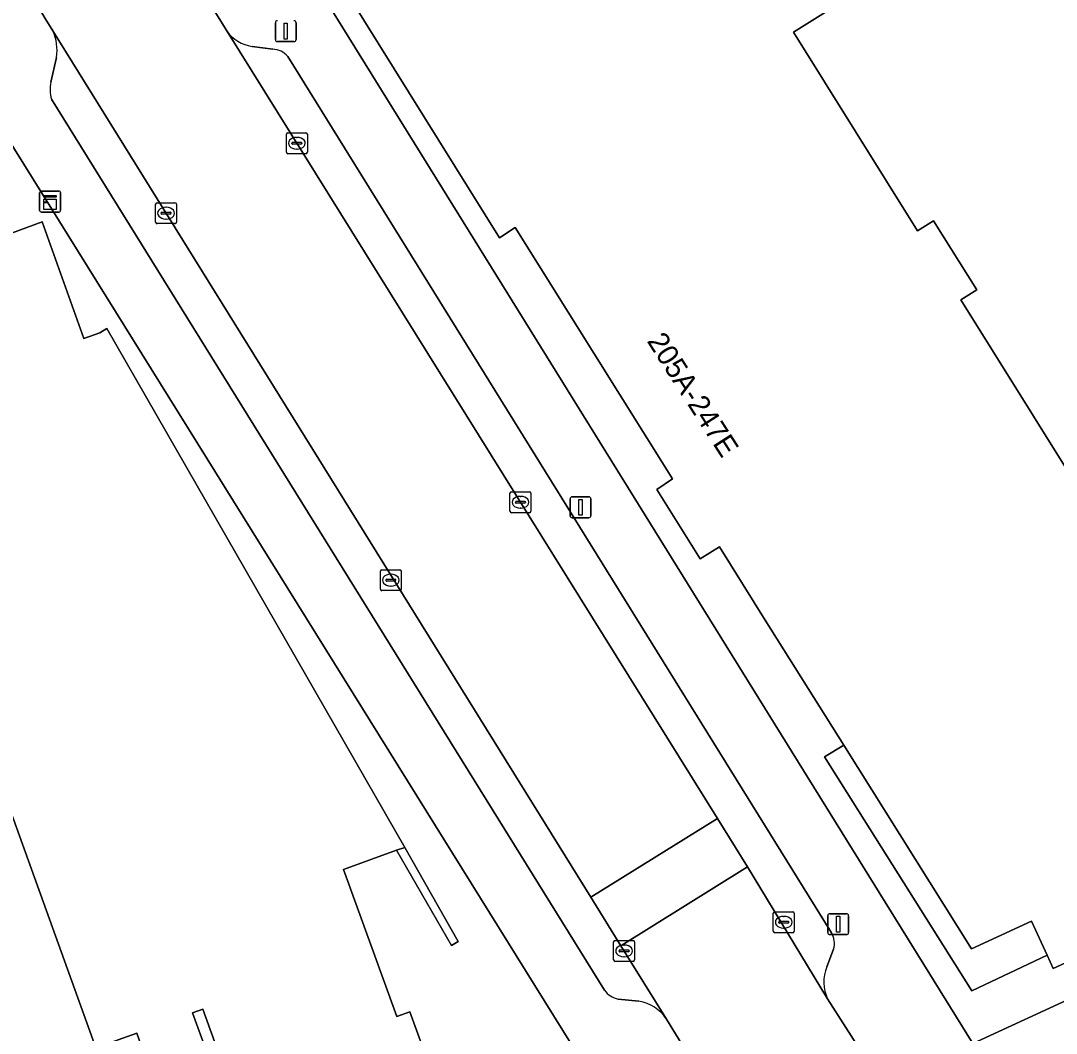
# Model space of a CAD drawing. Extents: x 160377 to 161131, y 383938 to 384853.
# Drawn here: x 160964.49 to 161013.88, y 384004.75 to 384053.05 of the extents above; entities that cross this region are included whole.
import ezdxf

# ---------------------------------------------------------------- set-up
doc = ezdxf.new("R2010")
doc.units = 0
for name, color, linetype in [('IMGEO_Erf', 7, 'Continuous'), ('IMGEO_Kast', 7, 'Continuous'), ('IMGEO_Kolk', 7, 'Continuous'), ('IMGEO_Lichtmast', 7, 'Continuous'), ('IMGEO_Pand', 7, 'Continuous'), ('IMGEO_Pand_nummerreeks', 7, 'Continuous'), ('IMGEO_Pand_overbouw', 7, 'Continuous'), ('IMGEO_Parkeervlak_open', 7, 'Continuous'), ('IMGEO_Rijbaan_lokaal_open', 7, 'Continuous'), ('IMGEO_Voetpad_open', 7, 'Continuous')]:
    doc.layers.add(name, color=color, linetype=linetype)

msp = doc.modelspace()

# ---------------------------------------------------------------- linework, layer by layer
at = {"layer": 'IMGEO_Erf'}
for points in [[(160955.415, 384093.563), (160973.352, 384063.337), (160975.962, 384059.006), (160976.857, 384059.536), (160978.313, 384057.179), (160978.834, 384057.505), (160979.104, 384057.025), (160979.194, 384056.864), (160978.717, 384056.538), (160979.403, 384055.414), (160979.828, 384055.686), (160982.674, 384057.448), (160981.861, 384058.759), (160981.576, 384059.219), (161000, 384070.73), (161011.847, 384078.132), (161020.411, 384064.428), (161001.339, 384052.511), (161007.265, 384043.031), (161008.028, 384043.507), (161010.09, 384040.208), (161009.325, 384039.731), (161019.643, 384023.219)], [(160993.385, 384000), (160946.315, 384075.646), (160941.035, 384084.064), (160935.949, 384092.225)], [(160970.698, 384002.881), (160970.017, 384004.761), (160968.071, 384004.056), (160954.564, 384041.501), (160957.953, 384042.727), (160962.654, 384044.427), (160963.298, 384042.65), (160965.508, 384043.451), (160967.495, 384037.896), (160968.257, 384038.17), (160968.6, 384038.365), (160982.8, 384013.616), (160985.357, 384009.13), (160985.036, 384008.943), (160982.407, 384013.49), (160979.884, 384012.557), (160982.429, 384005.556), (160983.05, 384005.78), (160984.272, 384002.396)], [(160974.349, 384002.639), (160973.167, 384005.902), (160972.678, 384005.725), (160973.359, 384003.844)]]:
    msp.add_lwpolyline(points, dxfattribs=at)
for points in [[(161009.85, 384006.769), (161013.438, 384008.48), (161012.698, 384010.09), (161009.837, 384008.785), (161003.747, 384018.488), (161002.829, 384017.939)], [(160982.407, 384013.49), (160985.036, 384008.943), (160985.357, 384009.13), (160982.8, 384013.616)]]:
    msp.add_lwpolyline(points, close=True, dxfattribs=at)
at = {"layer": 'IMGEO_Kast'}
for p, q in [((160965.387, 384044), (160965.387, 384044.841)), ((160965.387, 384044.841), (160965.387, 384044)), ((160965.462, 384044.925), (160966.303, 384044.925)), ((160966.303, 384044.925), (160965.462, 384044.925)), ((160966.387, 384044.85), (160966.387, 384044.009)), ((160966.387, 384044.009), (160966.387, 384044.85)), ((160966.312, 384043.925), (160965.471, 384043.925)), ((160965.471, 384043.925), (160966.312, 384043.925))]:
    msp.add_line(p, q, dxfattribs=at)
for points in [[(160965.582, 384044.715), (160966.182, 384044.715), (160966.182, 384044.63), (160965.582, 384044.63), (160965.582, 384044.715)], [(160965.582, 384044.54), (160966.182, 384044.54), (160966.182, 384044.051), (160965.582, 384044.051), (160965.582, 384044.54)]]:
    msp.add_lwpolyline(points, dxfattribs=at)
msp.add_circle((160965.666, 384044.389), 0.0377, dxfattribs=at)
for centre, start, end in [((160965.465, 384044.847), 92.4484, 184.2845), ((160965.465, 384044.847), 92.4484, 184.2845), ((160966.309, 384044.847), 2.4484, 94.2845), ((160966.309, 384044.847), 2.4484, 94.2845), ((160965.465, 384044.003), 182.4484, 274.2845), ((160965.465, 384044.003), 182.4484, 274.2845), ((160966.309, 384044.003), 272.4484, 4.2845), ((160966.309, 384044.003), 272.4484, 4.2845)]:
    msp.add_arc(centre, 0.0779, start, end, dxfattribs=at)
at = {"layer": 'IMGEO_Kolk'}
for p, q in [((160977.156, 384046.782), (160977.156, 384047.634)), ((160977.231, 384047.708), (160978.083, 384047.708)), ((160977.644, 384047.488), (160977.669, 384047.488)), ((160978.157, 384047.634), (160978.157, 384046.782)), ((160977.415, 384047.202), (160977.415, 384047.214)), ((160977.853, 384047.165), (160977.455, 384047.165)), ((160977.458, 384047.251), (160977.856, 384047.251)), ((160977.899, 384047.214), (160977.899, 384047.202)), ((160978.083, 384046.708), (160977.231, 384046.708)), ((160977.667, 384046.928), (160977.642, 384046.928)), ((160970.917, 384043.445), (160970.917, 384044.297)), ((160970.992, 384044.371), (160971.844, 384044.371)), ((160971.405, 384044.151), (160971.43, 384044.151)), ((160971.918, 384044.297), (160971.918, 384043.445)), ((160971.176, 384043.865), (160971.176, 384043.877)), ((160971.614, 384043.828), (160971.216, 384043.828)), ((160971.219, 384043.914), (160971.617, 384043.914)), ((160971.428, 384043.591), (160971.403, 384043.591)), ((160971.66, 384043.877), (160971.66, 384043.865)), ((160971.844, 384043.371), (160970.992, 384043.371)), ((160987.821, 384029.657), (160987.821, 384030.509)), ((160987.896, 384030.583), (160988.748, 384030.583)), ((160988.309, 384030.363), (160988.334, 384030.363)), ((160988.822, 384030.509), (160988.822, 384029.657)), ((160988.08, 384030.077), (160988.08, 384030.089)), ((160988.518, 384030.04), (160988.12, 384030.04)), ((160988.123, 384030.126), (160988.521, 384030.126)), ((160988.332, 384029.803), (160988.307, 384029.803)), ((160988.564, 384030.089), (160988.564, 384030.077)), ((160988.748, 384029.583), (160987.896, 384029.583)), ((160981.638, 384025.938), (160981.638, 384026.79)), ((160981.713, 384026.864), (160982.565, 384026.864)), ((160982.639, 384026.79), (160982.639, 384025.938)), ((160981.897, 384026.358), (160981.897, 384026.37)), ((160982.335, 384026.321), (160981.937, 384026.321)), ((160981.94, 384026.407), (160982.338, 384026.407)), ((160982.126, 384026.644), (160982.151, 384026.644)), ((160982.381, 384026.37), (160982.381, 384026.358)), ((160982.565, 384025.864), (160981.713, 384025.864)), ((160982.149, 384026.084), (160982.124, 384026.084)), ((161000.378, 384009.622), (161000.378, 384010.474)), ((161000.453, 384010.548), (161001.305, 384010.548)), ((161001.379, 384010.474), (161001.379, 384009.622)), ((161000.637, 384010.042), (161000.637, 384010.054)), ((161001.075, 384010.005), (161000.677, 384010.005)), ((161000.68, 384010.091), (161001.078, 384010.091)), ((161000.866, 384010.328), (161000.891, 384010.328)), ((161001.121, 384010.054), (161001.121, 384010.042)), ((161001.305, 384009.548), (161000.453, 384009.548)), ((161000.889, 384009.768), (161000.864, 384009.768)), ((160992.762, 384008.254), (160992.762, 384009.106)), ((160992.837, 384009.18), (160993.689, 384009.18)), ((160993.25, 384008.96), (160993.275, 384008.96)), ((160993.763, 384009.106), (160993.763, 384008.254)), ((160993.021, 384008.674), (160993.021, 384008.686)), ((160993.459, 384008.637), (160993.061, 384008.637)), ((160993.064, 384008.723), (160993.462, 384008.723)), ((160993.505, 384008.686), (160993.505, 384008.674)), ((160993.689, 384008.18), (160992.837, 384008.18)), ((160993.273, 384008.4), (160993.248, 384008.4))]:
    msp.add_line(p, q, dxfattribs=at)
for points in [[(160977.156, 384046.782), (160977.156, 384047.634)], [(160977.231, 384047.708), (160978.083, 384047.708)], [(160978.157, 384047.634), (160978.157, 384046.782)], [(160978.083, 384046.708), (160977.231, 384046.708)], [(160970.917, 384043.445), (160970.917, 384044.297)], [(160970.992, 384044.371), (160971.844, 384044.371)], [(160971.918, 384044.297), (160971.918, 384043.445)], [(160971.844, 384043.371), (160970.992, 384043.371)], [(160987.821, 384029.657), (160987.821, 384030.509)], [(160987.896, 384030.583), (160988.748, 384030.583)], [(160988.822, 384030.509), (160988.822, 384029.657)], [(160988.748, 384029.583), (160987.896, 384029.583)], [(160981.638, 384025.938), (160981.638, 384026.79)], [(160981.713, 384026.864), (160982.565, 384026.864)], [(160982.639, 384026.79), (160982.639, 384025.938)], [(160982.565, 384025.864), (160981.713, 384025.864)], [(161000.378, 384009.622), (161000.378, 384010.474)], [(161000.453, 384010.548), (161001.305, 384010.548)], [(161001.379, 384010.474), (161001.379, 384009.622)], [(161001.305, 384009.548), (161000.453, 384009.548)], [(160992.762, 384008.254), (160992.762, 384009.106)], [(160992.837, 384009.18), (160993.689, 384009.18)], [(160993.763, 384009.106), (160993.763, 384008.254)], [(160993.689, 384008.18), (160992.837, 384008.18)]]:
    msp.add_lwpolyline(points, dxfattribs=at)
for centre, radius, start, end in [((160977.233, 384047.632), 0.0765, 91.552, 178.448), ((160977.233, 384047.632), 0.0765, 91.552, 178.448), ((160978.081, 384047.632), 0.0765, 1.552, 88.448), ((160978.081, 384047.632), 0.0765, 1.552, 88.448), ((160977.455, 384047.211), 0.0403, 85.8775, 175.7526), ((160977.452, 384047.201), 0.0366, 178.938, 274.7102), ((160977.856, 384047.208), 0.043, 264.8664, 352.4533), ((160977.86, 384047.213), 0.0386, 1.7309, 96.639), ((160977.233, 384046.784), 0.0765, 181.552, 268.448), ((160977.233, 384046.784), 0.0765, 181.552, 268.448), ((160978.081, 384046.784), 0.0765, 271.552, 358.448), ((160978.081, 384046.784), 0.0765, 271.552, 358.448), ((160970.994, 384044.295), 0.0765, 91.552, 178.448), ((160970.994, 384044.295), 0.0765, 91.552, 178.448), ((160971.842, 384044.295), 0.0765, 1.552, 88.448), ((160971.842, 384044.295), 0.0765, 1.552, 88.448), ((160971.216, 384043.874), 0.0403, 85.8775, 175.7526), ((160971.213, 384043.864), 0.0366, 178.938, 274.7102), ((160971.617, 384043.871), 0.043, 264.8664, 352.4533), ((160971.621, 384043.876), 0.0386, 1.7309, 96.639), ((160970.994, 384043.447), 0.0765, 181.552, 268.448), ((160970.994, 384043.447), 0.0765, 181.552, 268.448), ((160971.842, 384043.447), 0.0765, 271.552, 358.448), ((160971.842, 384043.447), 0.0765, 271.552, 358.448), ((160987.898, 384030.507), 0.0765, 91.552, 178.448), ((160987.898, 384030.507), 0.0765, 91.552, 178.448), ((160988.746, 384030.507), 0.0765, 1.552, 88.448), ((160988.746, 384030.507), 0.0765, 1.552, 88.448), ((160988.12, 384030.086), 0.0403, 85.8775, 175.7526), ((160988.117, 384030.076), 0.0366, 178.938, 274.7102), ((160988.521, 384030.083), 0.043, 264.8664, 352.4533), ((160988.525, 384030.088), 0.0386, 1.7309, 96.639), ((160987.898, 384029.659), 0.0765, 181.552, 268.448), ((160987.898, 384029.659), 0.0765, 181.552, 268.448), ((160988.746, 384029.659), 0.0765, 271.552, 358.448), ((160988.746, 384029.659), 0.0765, 271.552, 358.448), ((160981.715, 384026.788), 0.0765, 91.552, 178.448), ((160981.715, 384026.788), 0.0765, 91.552, 178.448), ((160982.563, 384026.788), 0.0765, 1.552, 88.448), ((160982.563, 384026.788), 0.0765, 1.552, 88.448), ((160981.937, 384026.367), 0.0403, 85.8775, 175.7526), ((160981.934, 384026.357), 0.0366, 178.938, 274.7102), ((160982.338, 384026.364), 0.043, 264.8664, 352.4533), ((160982.342, 384026.369), 0.0386, 1.7309, 96.639), ((160981.715, 384025.94), 0.0765, 181.552, 268.448), ((160981.715, 384025.94), 0.0765, 181.552, 268.448), ((160982.563, 384025.94), 0.0765, 271.552, 358.448), ((160982.563, 384025.94), 0.0765, 271.552, 358.448), ((161000.455, 384010.472), 0.0765, 91.552, 178.448), ((161000.455, 384010.472), 0.0765, 91.552, 178.448), ((161001.303, 384010.472), 0.0765, 1.552, 88.448), ((161001.303, 384010.472), 0.0765, 1.552, 88.448), ((161000.677, 384010.051), 0.0403, 85.8775, 175.7526), ((161000.674, 384010.041), 0.0366, 178.938, 274.7102), ((161001.078, 384010.048), 0.043, 264.8664, 352.4533), ((161001.082, 384010.053), 0.0386, 1.7309, 96.639), ((161000.455, 384009.624), 0.0765, 181.552, 268.448), ((161000.455, 384009.624), 0.0765, 181.552, 268.448), ((161001.303, 384009.624), 0.0765, 271.552, 358.448), ((161001.303, 384009.624), 0.0765, 271.552, 358.448), ((160992.839, 384009.104), 0.0765, 91.552, 178.448), ((160992.839, 384009.104), 0.0765, 91.552, 178.448), ((160993.687, 384009.104), 0.0765, 1.552, 88.448), ((160993.687, 384009.104), 0.0765, 1.552, 88.448), ((160993.061, 384008.683), 0.0403, 85.8775, 175.7526), ((160993.058, 384008.673), 0.0366, 178.938, 274.7102), ((160993.462, 384008.68), 0.043, 264.8664, 352.4533), ((160993.466, 384008.685), 0.0386, 1.7309, 96.639), ((160992.839, 384008.256), 0.0765, 181.552, 268.448), ((160992.839, 384008.256), 0.0765, 181.552, 268.448), ((160993.687, 384008.256), 0.0765, 271.552, 358.448), ((160993.687, 384008.256), 0.0765, 271.552, 358.448)]:
    msp.add_arc(centre, radius, start, end, dxfattribs=at)
for centre, major_axis, ratio, start_param, end_param in [((160977.643, 384047.208), (-0.387, 0.002), 0.722429, 4.712389, 7.853982), ((160977.668, 384047.208), (-0.39, 0.002), 0.717154, 1.570796, 4.712389), ((160971.404, 384043.871), (-0.387, 0.002), 0.722429, 4.712389, 7.853982), ((160971.429, 384043.871), (-0.39, 0.002), 0.717154, 1.570796, 4.712389), ((160988.308, 384030.083), (-0.387, 0.002), 0.722429, 4.712389, 7.853982), ((160988.333, 384030.083), (-0.39, 0.002), 0.717154, 1.570796, 4.712389), ((160982.125, 384026.364), (-0.387, 0.002), 0.722429, 4.712389, 7.853982), ((160982.15, 384026.364), (-0.39, 0.002), 0.717154, 1.570796, 4.712389), ((161000.865, 384010.048), (-0.387, 0.002), 0.722429, 4.712389, 7.853982), ((161000.89, 384010.048), (-0.39, 0.002), 0.717154, 1.570796, 4.712389), ((160993.249, 384008.68), (-0.387, 0.002), 0.722429, 4.712389, 7.853982), ((160993.274, 384008.68), (-0.39, 0.002), 0.717154, 1.570796, 4.712389)]:
    msp.add_ellipse(centre, major_axis=major_axis, ratio=ratio, start_param=start_param, end_param=end_param, dxfattribs=at)
at = {"layer": 'IMGEO_Lichtmast'}
for p, q in [((160976.63, 384052.153), (160976.63, 384052.953)), ((160976.63, 384052.953), (160976.63, 384052.153)), ((160977.62, 384052.953), (160977.62, 384052.153)), ((160977.62, 384052.153), (160977.62, 384052.953)), ((160977.52, 384052.053), (160976.73, 384052.053)), ((160976.73, 384052.053), (160977.52, 384052.053)), ((160990.69, 384029.442), (160990.69, 384030.242)), ((160990.69, 384030.242), (160990.69, 384029.442)), ((160990.79, 384030.342), (160991.58, 384030.342)), ((160991.58, 384030.342), (160990.79, 384030.342)), ((160991.68, 384030.242), (160991.68, 384029.442)), ((160991.68, 384029.442), (160991.68, 384030.242)), ((160991.58, 384029.342), (160990.79, 384029.342)), ((160990.79, 384029.342), (160991.58, 384029.342)), ((161003.079, 384010.454), (161003.869, 384010.454)), ((161003.869, 384010.454), (161003.079, 384010.454)), ((161002.979, 384009.554), (161002.979, 384010.354)), ((161002.979, 384010.354), (161002.979, 384009.554)), ((161003.969, 384010.354), (161003.969, 384009.554)), ((161003.969, 384009.554), (161003.969, 384010.354)), ((161003.869, 384009.454), (161003.079, 384009.454)), ((161003.079, 384009.454), (161003.869, 384009.454))]:
    msp.add_line(p, q, dxfattribs=at)
for points in [[(160977.05, 384052.928), (160977.2, 384052.928), (160977.2, 384052.178), (160977.05, 384052.178), (160977.05, 384052.928)], [(160991.11, 384030.217), (160991.26, 384030.217), (160991.26, 384029.467), (160991.11, 384029.467), (160991.11, 384030.217)], [(161003.399, 384010.329), (161003.549, 384010.329), (161003.549, 384009.579), (161003.399, 384009.579), (161003.399, 384010.329)]]:
    msp.add_lwpolyline(points, dxfattribs=at)
for centre, start, end in [((160976.73, 384052.953), 90, 180), ((160976.73, 384052.953), 90, 180), ((160977.52, 384052.953), 0, 90), ((160977.52, 384052.953), 360, 90), ((160976.73, 384052.153), 180, 270), ((160976.73, 384052.153), 180, 270), ((160977.52, 384052.153), 270, 0), ((160977.52, 384052.153), 270, 0), ((160990.79, 384030.242), 90, 180), ((160990.79, 384030.242), 90, 180), ((160991.58, 384030.242), 0, 90), ((160991.58, 384030.242), 360, 90), ((160990.79, 384029.442), 180, 270), ((160990.79, 384029.442), 180, 270), ((160991.58, 384029.442), 270, 0), ((160991.58, 384029.442), 270, 0), ((161003.079, 384010.354), 90, 180), ((161003.079, 384010.354), 90, 180), ((161003.869, 384010.354), 0, 90), ((161003.869, 384010.354), 360, 90), ((161003.079, 384009.554), 180, 270), ((161003.079, 384009.554), 180, 270), ((161003.869, 384009.554), 270, 0), ((161003.869, 384009.554), 270, 0)]:
    msp.add_arc(centre, 0.1, start, end, dxfattribs=at)
at = {"layer": 'IMGEO_Pand'}
for points in [[(161019.643, 384023.219), (161009.325, 384039.731), (161010.09, 384040.208), (161008.028, 384043.507), (161007.265, 384043.031), (161001.339, 384052.511), (161020.411, 384064.428)], [(160979.403, 384055.414), (160987.32, 384042.691), (160988.066, 384043.19), (160995.573, 384031.201), (160994.826, 384030.694), (160996.896, 384027.38), (160997.809, 384027.95), (161000, 384024.459), (161003.747, 384018.488), (161009.837, 384008.785), (161012.698, 384010.09), (161013.438, 384008.48), (161013.73, 384007.845), (161014.324, 384008.117)], [(160984.272, 384002.396), (160983.05, 384005.78), (160982.429, 384005.556), (160979.884, 384012.557), (160982.407, 384013.49), (160982.8, 384013.616), (160968.6, 384038.365), (160968.257, 384038.17), (160967.495, 384037.896), (160965.508, 384043.451), (160963.298, 384042.65), (160962.654, 384044.427), (160957.953, 384042.727), (160954.564, 384041.501), (160968.071, 384004.056), (160970.017, 384004.761), (160970.698, 384002.881)], [(160973.359, 384003.844), (160972.678, 384005.725), (160973.167, 384005.902), (160974.349, 384002.639)]]:
    msp.add_lwpolyline(points, dxfattribs=at)
at = {"layer": 'IMGEO_Pand_overbouw'}
msp.add_lwpolyline([(161003.747, 384018.488), (161002.829, 384017.939), (161009.85, 384006.769), (161013.438, 384008.48), (161012.698, 384010.09), (161009.837, 384008.785)], close=True, dxfattribs=at)
at = {"layer": 'IMGEO_Parkeervlak_open'}
for points in [[(160995.283, 384005.427), (160993.115, 384008.919), (160991.676, 384011.238), (160966.018, 384052.571)], [(160974.322, 384052.562), (160997.714, 384015.001), (160999.157, 384012.684), (161002.972, 384006.385)], [(160976.509, 384051.696), (160975.52, 384051.83)], [(160966.193, 384051.303), (160965.929, 384050.122)], [(161003.161, 384009.548), (160977.226, 384051.349)], [(160965.951, 384049.311), (160992.332, 384006.804)], [(161002.938, 384007.917), (161003.258, 384008.762)], [(160992.982, 384006.384), (160993.972, 384006.279)]]:
    msp.add_lwpolyline(points, dxfattribs=at)
for centre, radius, start, end in [((160963.955, 384051.64), 2.263, 351.432, 24.2838), ((160975.747, 384053.548), 1.733, 214.6819, 262.4667), ((160976.436, 384050.632), 1.067, 42.2483, 86.1014), ((160967.449, 384049.757), 1.563, 166.5089, 196.5988), ((161002.253, 384009.037), 1.042, 344.7091, 29.3615), ((161004.673, 384007.189), 1.882, 157.2441, 205.2986), ((160993.177, 384007.399), 1.034, 215.145, 259.1176), ((160993.655, 384004.356), 1.949, 33.3352, 80.6263)]:
    msp.add_arc(centre, radius, start, end, dxfattribs=at)
at = {"layer": 'IMGEO_Rijbaan_lokaal_open'}
for points in [[(160938.944, 384096.089), (160943.224, 384089.218), (160946.949, 384083.199), (160948.951, 384079.965), (160964.411, 384055.187), (160964.777, 384054.6), (160965.535, 384053.349), (160965.656, 384053.155), (160966.018, 384052.571), (160991.676, 384011.238), (160997.714, 384015.001), (160974.322, 384052.562), (160974.235, 384052.702), (160973.908, 384053.245), (160971.8, 384056.611), (160968.738, 384061.498)], [(161002.972, 384006.385), (160999.157, 384012.684), (160993.115, 384008.919), (160995.283, 384005.427), (160999.017, 383999.33)], [(161005.957, 384001.696), (161005.582, 384002.285), (161002.972, 384006.385)]]:
    msp.add_lwpolyline(points, dxfattribs=at)
msp.add_lwpolyline([(160997.714, 384015.001), (160991.676, 384011.238), (160993.115, 384008.919), (160999.157, 384012.684)], close=True, dxfattribs=at)
at = {"layer": 'IMGEO_Voetpad_open'}
for points in [[(160935.949, 384092.225), (160941.035, 384084.064), (160946.315, 384075.646), (160993.385, 384000), (160994.936, 383997.455), (160999.017, 383999.33), (160995.283, 384005.427)], [(160968.113, 384062.837), (160968.366, 384062.112), (160968.707, 384061.549), (160969.671, 384062.154), (160972.775, 384057.202), (160971.8, 384056.611), (160973.908, 384053.245), (160974.235, 384052.702), (160974.322, 384052.562)], [(161002.972, 384006.385), (161005.582, 384002.285), (161009.9, 384004.269), (160975.962, 384059.006)], [(160966.018, 384052.571), (160965.656, 384053.155), (160965.535, 384053.349), (160964.777, 384054.6), (160964.411, 384055.187)], [(160975.52, 384051.83), (160976.509, 384051.696)], [(160965.929, 384050.122), (160966.193, 384051.303)], [(160977.226, 384051.349), (161003.161, 384009.548)], [(160992.332, 384006.804), (160965.951, 384049.311)], [(161077.47, 384028.899), (161078.568, 384029.392), (161078.101, 384030.377), (161088.373, 384035.017), (161088.837, 384034.033), (161089.312, 384034.241), (161089.895, 384034.512), (161087.891, 384038.916), (161087.425, 384039.885), (161087.222, 384039.848), (161083.394, 384038.028), (161080.188, 384036.578), (161073.95, 384033.616), (161047.562, 384021.484), (161045.662, 384020.629), (161015.004, 384006.614), (161009.9, 384004.269), (161005.582, 384002.285), (161005.957, 384001.696)], [(161003.258, 384008.762), (161002.938, 384007.917)], [(160993.972, 384006.279), (160992.982, 384006.384)]]:
    msp.add_lwpolyline(points, dxfattribs=at)
msp.add_lwpolyline([(161002.829, 384017.939), (161003.747, 384018.488), (161000, 384024.459), (160997.809, 384027.95), (160996.896, 384027.38), (160994.826, 384030.694), (160995.573, 384031.201), (160988.066, 384043.19), (160987.32, 384042.691), (160979.403, 384055.414), (160978.717, 384056.538), (160978.313, 384057.179), (160976.857, 384059.536), (160975.962, 384059.006), (161009.9, 384004.269), (161015.004, 384006.614), (161014.324, 384008.117), (161013.73, 384007.845), (161013.438, 384008.48), (161009.85, 384006.769)], close=True, dxfattribs=at)
for centre, radius, start, end in [((160963.955, 384051.64), 2.263, 351.432, 24.2838), ((160975.747, 384053.548), 1.733, 214.6819, 262.4667), ((160976.436, 384050.632), 1.067, 42.2483, 86.1014), ((160967.449, 384049.757), 1.563, 166.5089, 196.5988), ((161002.253, 384009.037), 1.042, 344.7091, 29.3615), ((161004.673, 384007.189), 1.882, 157.2441, 205.2986), ((160993.177, 384007.399), 1.034, 215.145, 259.1176), ((160993.655, 384004.356), 1.949, 33.3352, 80.6263)]:
    msp.add_arc(centre, radius, start, end, dxfattribs=at)

# ---------------------------------------------------------------- texts
at = {"layer": 'IMGEO_Pand_nummerreeks'}
msp.add_text('205A-247E', height=1, rotation=302.6995, dxfattribs=at).set_placement((160994.328, 384037.771))

doc.saveas('drawing.dxf')
